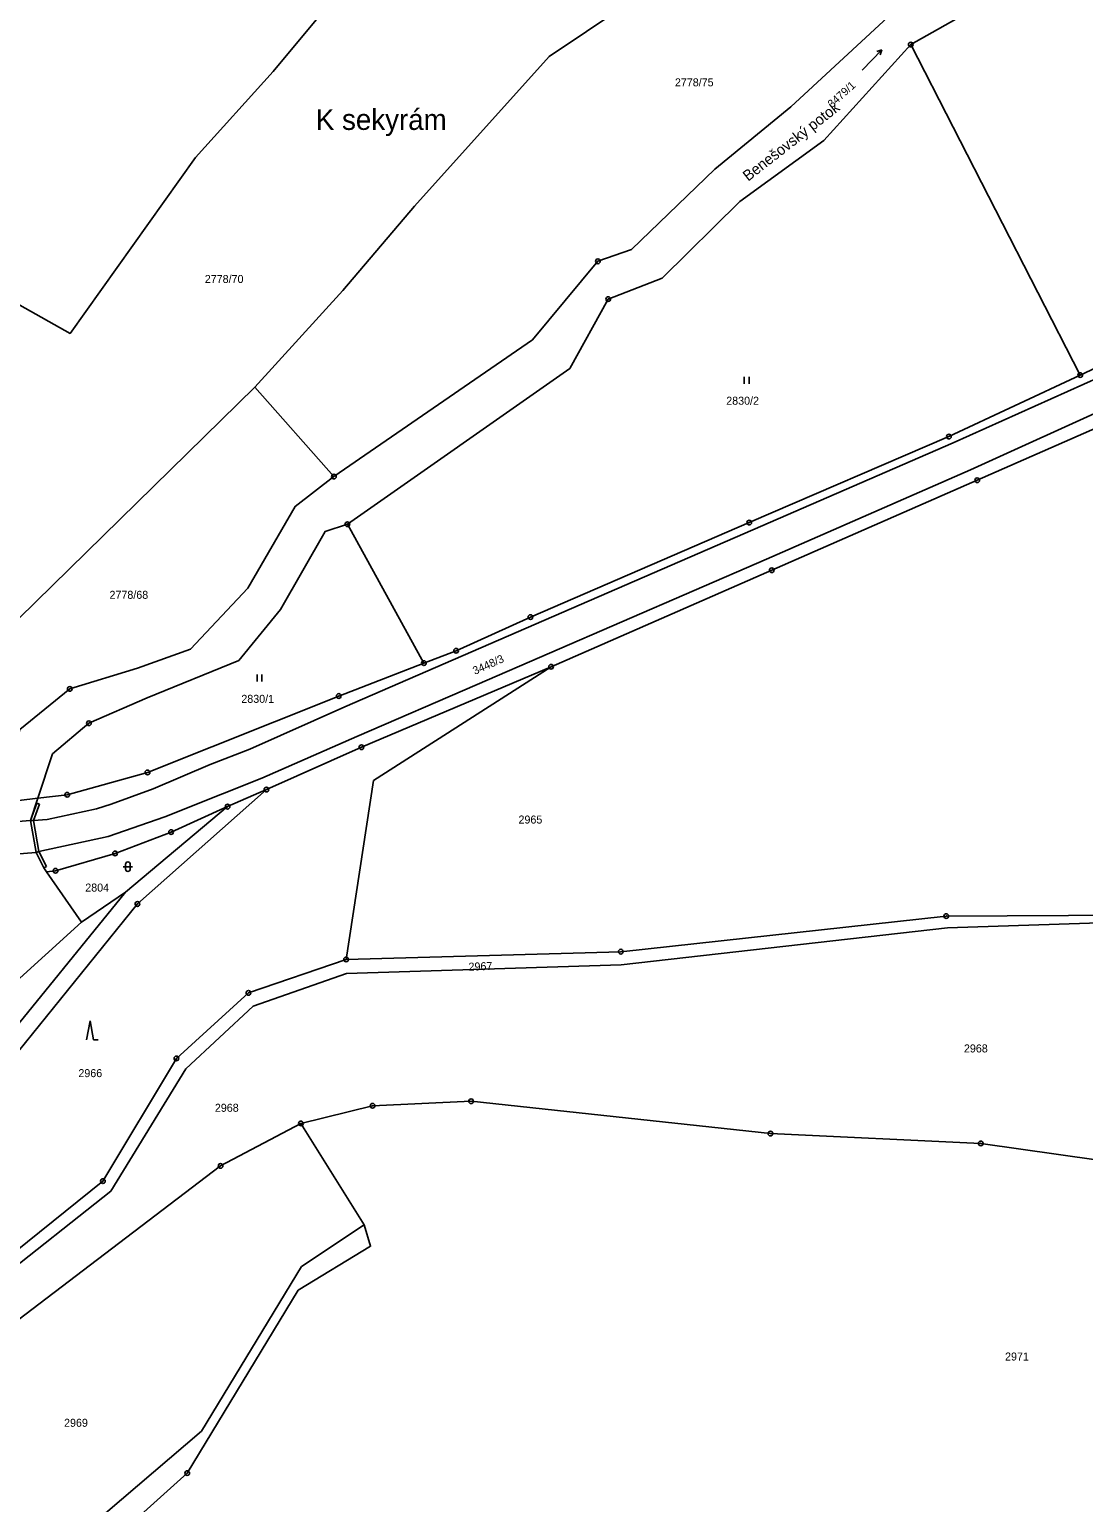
# Model space of a CAD drawing. Extents: x -733394 to -722299, y -1082822 to -1075049.
# Drawn here: x -727001.9 to -726778, y -1078449.7 to -1078136.7 of the extents above; entities that cross this region are included whole.
import ezdxf

# ---------------------------------------------------------------- set-up
doc = ezdxf.new("R2010")
doc.units = 0
for name, color, linetype in [('Hranice parcel', 7, 'Continuous'), ('Parcelní čísla', 7, 'Continuous'), ('Pop  PČ popisy', 7, 'Continuous'), ('Vnitřní kresba', 7, 'Continuous'), ('Značky bodu BP', 7, 'Continuous'), ('Značky kultur', 7, 'Continuous')]:
    doc.layers.add(name, color=color, linetype=linetype)

msp = doc.modelspace()

# ---------------------------------------------------------------- linework, layer by layer
at = {"layer": 'Hranice parcel'}
for p, q in [((-726778.73, -1078210.16), (-726814.74, -1078139.94)), ((-726937.25, -1078231.74), (-726954.06, -1078212.76)), ((-726918.13, -1078271.38), (-726934.39, -1078241.87)), ((-727008.26, -1078301.07), (-727000.13, -1078300.09)), ((-726951.57, -1078298.24), (-726959.83, -1078301.87)), ((-726981.53, -1078320.01), (-726959.83, -1078301.87)), ((-726998.26, -1078315.74), (-726990.87, -1078326.38)), ((-726981.53, -1078320.01), (-726990.87, -1078326.38)), ((-726930.82, -1078390.7), (-726944.24, -1078369.16))]:
    msp.add_line(p, q, dxfattribs=at)
for points in [[(-726814.74, -1078139.94), (-726801.72, -1078132.62), (-726772.02, -1078096.47), (-726772.07, -1078082.42), (-726777.38, -1078072.95), (-726755.33, -1078066.25)], [(-726787.84, -1078069.73), (-726779.53, -1078083.99), (-726780.87, -1078091.67), (-726809.33, -1078125.67), (-726818.7, -1078133.31), (-726840.2, -1078153.17), (-726856.33, -1078166.43), (-726874.02, -1078183.51), (-726881.18, -1078186), (-726895.06, -1078202.65), (-726937.25, -1078231.74)], [(-727013.59, -1078189.91), (-726993.29, -1078201.32), (-726966.62, -1078163.96), (-726950.13, -1078145.7), (-726915.51, -1078104.05)], [(-726841.99, -1078121.02), (-726867.73, -1078126.45), (-726891.55, -1078142.46), (-726920.12, -1078174.27), (-726935.33, -1078192.23), (-726954.06, -1078212.76)], [(-726934.39, -1078241.87), (-726887.13, -1078208.74), (-726878.97, -1078194.02), (-726867.56, -1078189.57), (-726851, -1078173.26), (-726833.2, -1078160.33), (-726814.74, -1078139.94)], [(-726707.86, -1078176.87), (-726760.37, -1078201.53), (-726778.73, -1078210.16)], [(-726778.73, -1078210.16), (-726806.62, -1078223.23), (-726849.02, -1078241.51), (-726895.51, -1078261.6), (-726911.31, -1078268.75), (-726918.13, -1078271.38)], [(-726954.06, -1078212.76), (-727004.19, -1078261.86), (-727035.94, -1078292.85)], [(-726759.47, -1078214.42), (-726800.61, -1078232.52), (-726844.26, -1078251.65), (-726891.13, -1078272.13)], [(-726937.25, -1078231.74), (-726945.48, -1078238.09), (-726955.53, -1078255.44), (-726967.71, -1078268.39), (-726978.99, -1078272.45), (-726993.35, -1078276.86), (-727003.98, -1078285.51), (-727008.26, -1078301.07)], [(-727000.13, -1078300.09), (-726997.05, -1078290.67), (-726989.29, -1078284.16), (-726976.94, -1078278.76), (-726957.46, -1078270.84), (-726948.61, -1078259.97), (-726939.12, -1078243.39), (-726934.39, -1078241.87)], [(-726918.13, -1078271.38), (-726936.23, -1078278.36), (-726976.84, -1078294.61), (-726993.88, -1078299.34), (-727000.13, -1078300.09)], [(-726891.13, -1078272.13), (-726931.4, -1078289.26), (-726951.57, -1078298.24)], [(-726891.13, -1078272.13), (-726928.87, -1078296.34), (-726934.66, -1078334.33)], [(-726951.57, -1078298.24), (-726978.98, -1078322.55), (-727005.74, -1078355.67), (-727050.08, -1078416.57)], [(-727000.13, -1078300.09), (-727001.67, -1078304.79), (-727000.46, -1078311.64), (-726998.86, -1078314.88), (-726998.26, -1078315.74)], [(-726959.83, -1078301.87), (-726971.84, -1078307.27), (-726983.73, -1078311.8), (-726996.38, -1078315.5), (-726998.26, -1078315.74)], [(-727052.31, -1078402.77), (-727043.81, -1078402.14), (-727008.85, -1078353.58), (-726981.53, -1078320.01)], [(-727010.38, -1078400.77), (-727008.81, -1078402.72), (-726984.63, -1078383.55), (-726968.68, -1078357.57), (-726954.42, -1078344.27), (-726934.58, -1078337.33), (-726876.24, -1078335.48), (-726806.91, -1078327.6), (-726716.38, -1078324.64)], [(-726934.66, -1078334.33), (-726876.32, -1078332.68), (-726807.18, -1078325.11), (-726716.38, -1078324.64)], [(-726990.87, -1078326.38), (-727014.85, -1078348.18), (-727030.21, -1078362.48), (-727043.41, -1078370.95)], [(-727010.38, -1078400.77), (-726986.32, -1078381.44), (-726970.7, -1078355.35), (-726955.39, -1078341.43), (-726934.66, -1078334.33)], [(-726944.24, -1078369.16), (-726929.04, -1078365.41), (-726908.1, -1078364.47), (-726844.52, -1078371.33), (-726799.86, -1078373.42), (-726742.35, -1078381.6), (-726697.98, -1078389.68)], [(-727058.22, -1078447.85), (-727036.21, -1078431.82), (-727005.87, -1078412.08), (-726961.33, -1078378.21), (-726944.24, -1078369.16)], [(-727040.68, -1078498.89), (-726965.34, -1078434.56), (-726944.15, -1078399.59), (-726930.82, -1078390.7)], [(-727038.11, -1078506.17), (-726968.4, -1078443.47), (-726944.81, -1078404.61), (-726929.47, -1078395.27), (-726930.82, -1078390.7)]]:
    msp.add_lwpolyline(points, dxfattribs=at)
at = {"layer": 'Vnitřní kresba'}
for p, q in [((-726805.75, -1078224.57), (-726759.37, -1078203.77)), ((-726802.06, -1078230.28), (-726756.72, -1078209.72)), ((-726848.29, -1078243.06), (-726805.75, -1078224.57)), ((-726845.36, -1078249.3), (-726802.06, -1078230.28)), ((-726934.94, -1078280.67), (-726848.29, -1078243.06)), ((-726906.84, -1078275.94), (-726845.36, -1078249.3)), ((-726932.35, -1078286.95), (-726906.84, -1078275.94)), ((-726955.12, -1078289.64), (-726934.94, -1078280.67)), ((-726952.56, -1078295.83), (-726932.35, -1078286.95)), ((-726963.53, -1078292.89), (-726955.12, -1078289.64)), ((-726975.63, -1078298.1), (-726963.53, -1078292.89)), ((-726960.94, -1078299.18), (-726952.56, -1078295.83)), ((-726984.56, -1078301.32), (-726975.63, -1078298.1)), ((-726973.19, -1078304.02), (-726960.94, -1078299.18)), ((-727001.67, -1078304.79), (-727000.34, -1078301.12)), ((-726999.78, -1078301.32), (-727001.05, -1078304.84)), ((-727000.34, -1078301.12), (-726999.78, -1078301.32)), ((-726998.14, -1078304.58), (-726987.64, -1078302.3)), ((-726987.64, -1078302.3), (-726984.56, -1078301.32)), ((-727009.45, -1078305.39), (-727001.67, -1078304.79)), ((-727001.67, -1078304.79), (-727001.05, -1078304.84)), ((-727001.05, -1078304.84), (-726998.14, -1078304.58)), ((-726999.89, -1078311.43), (-727001.05, -1078304.84)), ((-726985.2, -1078308.22), (-726973.19, -1078304.02)), ((-726999.89, -1078311.43), (-726985.2, -1078308.22)), ((-727008.72, -1078312.23), (-727000.46, -1078311.64)), ((-727000.46, -1078311.64), (-726999.89, -1078311.43)), ((-726998.32, -1078314.61), (-726999.89, -1078311.43)), ((-726998.86, -1078314.88), (-726998.32, -1078314.61))]:
    msp.add_line(p, q, dxfattribs=at)
at = {"layer": 'Značky bodu BP'}
for centre, radius in [((-726814.74, -1078139.94), 0.5), ((-726814.74, -1078139.94), 0.0303), ((-726881.18, -1078186), 0.5), ((-726881.18, -1078186), 0.0303), ((-726878.97, -1078194.02), 0.5), ((-726878.97, -1078194.02), 0.0303), ((-726778.73, -1078210.16), 0.5), ((-726778.73, -1078210.16), 0.5), ((-726778.73, -1078210.16), 0.0303), ((-726778.73, -1078210.16), 0.0303), ((-726806.62, -1078223.23), 0.5), ((-726806.62, -1078223.23), 0.5), ((-726806.62, -1078223.23), 0.0303), ((-726806.62, -1078223.23), 0.0303), ((-726937.25, -1078231.74), 0.5), ((-726937.25, -1078231.74), 0.0303), ((-726800.61, -1078232.52), 0.5), ((-726800.61, -1078232.52), 0.0303), ((-726934.39, -1078241.87), 0.5), ((-726934.39, -1078241.87), 0.0303), ((-726849.02, -1078241.51), 0.5), ((-726849.02, -1078241.51), 0.5), ((-726849.02, -1078241.51), 0.0303), ((-726849.02, -1078241.51), 0.0303), ((-726844.26, -1078251.65), 0.5), ((-726844.26, -1078251.65), 0.0303), ((-726895.51, -1078261.6), 0.5), ((-726895.51, -1078261.6), 0.5), ((-726895.51, -1078261.6), 0.0303), ((-726895.51, -1078261.6), 0.0303), ((-726911.31, -1078268.75), 0.5), ((-726911.31, -1078268.75), 0.5), ((-726911.31, -1078268.75), 0.0303), ((-726911.31, -1078268.75), 0.0303), ((-726918.13, -1078271.38), 0.5), ((-726918.13, -1078271.38), 0.5), ((-726918.13, -1078271.38), 0.0303), ((-726918.13, -1078271.38), 0.0303), ((-726891.13, -1078272.13), 0.5), ((-726891.13, -1078272.13), 0.0303), ((-726993.35, -1078276.86), 0.5), ((-726993.35, -1078276.86), 0.0303), ((-726936.23, -1078278.36), 0.5), ((-726936.23, -1078278.36), 0.5), ((-726936.23, -1078278.36), 0.0303), ((-726936.23, -1078278.36), 0.0303), ((-726989.29, -1078284.16), 0.5), ((-726989.29, -1078284.16), 0.0303), ((-726931.4, -1078289.26), 0.5), ((-726931.4, -1078289.26), 0.0303), ((-726976.84, -1078294.61), 0.5), ((-726976.84, -1078294.61), 0.5), ((-726976.84, -1078294.61), 0.0303), ((-726976.84, -1078294.61), 0.0303), ((-726993.88, -1078299.34), 0.5), ((-726993.88, -1078299.34), 0.5), ((-726993.88, -1078299.34), 0.0303), ((-726993.88, -1078299.34), 0.0303), ((-726951.57, -1078298.24), 0.5), ((-726951.57, -1078298.24), 0.0303), ((-726959.83, -1078301.87), 0.5), ((-726959.83, -1078301.87), 0.0303), ((-726971.84, -1078307.27), 0.5), ((-726971.84, -1078307.27), 0.0303), ((-726983.73, -1078311.8), 0.5), ((-726983.73, -1078311.8), 0.0303), ((-726996.38, -1078315.5), 0.5), ((-726996.38, -1078315.5), 0.0303), ((-726978.98, -1078322.55), 0.5), ((-726978.98, -1078322.55), 0.0303), ((-726807.18, -1078325.11), 0.5), ((-726807.18, -1078325.11), 0.0303), ((-726934.66, -1078334.33), 0.5), ((-726934.66, -1078334.33), 0.0303), ((-726876.32, -1078332.68), 0.5), ((-726876.32, -1078332.68), 0.0303), ((-726955.39, -1078341.43), 0.5), ((-726955.39, -1078341.43), 0.0303), ((-726970.7, -1078355.35), 0.5), ((-726970.7, -1078355.35), 0.0303), ((-726929.04, -1078365.41), 0.5), ((-726929.04, -1078365.41), 0.0303), ((-726908.1, -1078364.47), 0.5), ((-726908.1, -1078364.47), 0.0303), ((-726944.24, -1078369.16), 0.5), ((-726944.24, -1078369.16), 0.0303), ((-726844.52, -1078371.33), 0.5), ((-726844.52, -1078371.33), 0.0303), ((-726799.86, -1078373.42), 0.5), ((-726799.86, -1078373.42), 0.0303), ((-726961.33, -1078378.21), 0.5), ((-726961.33, -1078378.21), 0.0303), ((-726986.32, -1078381.44), 0.5), ((-726986.32, -1078381.44), 0.0303), ((-726968.4, -1078443.47), 0.5), ((-726968.4, -1078443.47), 0.0303)]:
    msp.add_circle(centre, radius, dxfattribs=at)
at = {"layer": 'Značky kultur'}
for p, q in [((-726825.07, -1078145.39), (-726820.9, -1078141.08)), ((-726820.9, -1078141.08), (-726821.94, -1078141.43)), ((-726820.9, -1078141.08), (-726821.22, -1078142.13)), ((-726850.08, -1078212.03), (-726850.08, -1078210.53)), ((-726849.08, -1078212.03), (-726849.08, -1078210.53)), ((-726953.56, -1078275.29), (-726953.56, -1078273.79)), ((-726952.56, -1078275.29), (-726952.56, -1078273.79)), ((-726982.01, -1078314.62), (-726980.01, -1078314.62)), ((-726981.51, -1078314.12), (-726981.51, -1078315.12)), ((-726980.51, -1078315.12), (-726980.51, -1078314.12)), ((-726989.04, -1078347.41), (-726989.79, -1078351.41)), ((-726988.29, -1078351.41), (-726989.04, -1078347.41)), ((-726988.29, -1078351.41), (-726987.29, -1078351.41))]:
    msp.add_line(p, q, dxfattribs=at)
for centre, start, end in [((-726981.01, -1078314.12), 0, 180), ((-726981.01, -1078315.12), 180, 359.9879)]:
    msp.add_arc(centre, 0.5, start, end, dxfattribs=at)

# ---------------------------------------------------------------- texts
at = {"layer": 'Parcelní čísla'}
for s, p in [('2778/75', (-726864.82, -1078148.82)), ('2778/70', (-726964.67, -1078190.6)), ('2830/2', (-726853.92, -1078216.47)), ('2778/68', (-726984.91, -1078257.71)), ('2830/1', (-726956.91, -1078279.81)), ('2965', (-726898.04, -1078305.46)), ('2804', (-726990.06, -1078319.91)), ('2968', (-726803.43, -1078354.09)), ('2966', (-726991.52, -1078359.34)), ('2968', (-726962.53, -1078366.7)), ('2971', (-726794.7, -1078419.55)), ('2969', (-726994.56, -1078433.63))]:
    msp.add_text(s, height=1.7, dxfattribs=at).set_placement(p)
for s, rotation, p in [('3479/1', 42, (-726831.46, -1078153.5)), ('3448/3', 24, (-726907.31, -1078273.88)), ('2967', 2, (-726908.62, -1078336.73))]:
    msp.add_text(s, height=1.7, rotation=rotation, dxfattribs=at).set_placement(p)
at = {"layer": 'Pop  PČ popisy'}
msp.add_text('Benešovský potok', height=2.3, rotation=38, dxfattribs=at).set_placement((-726849.27, -1078169.1))
msp.add_text('K sekyrám', height=4.4, dxfattribs=at).set_placement((-726941.08, -1078158.08))

doc.saveas('drawing.dxf')
